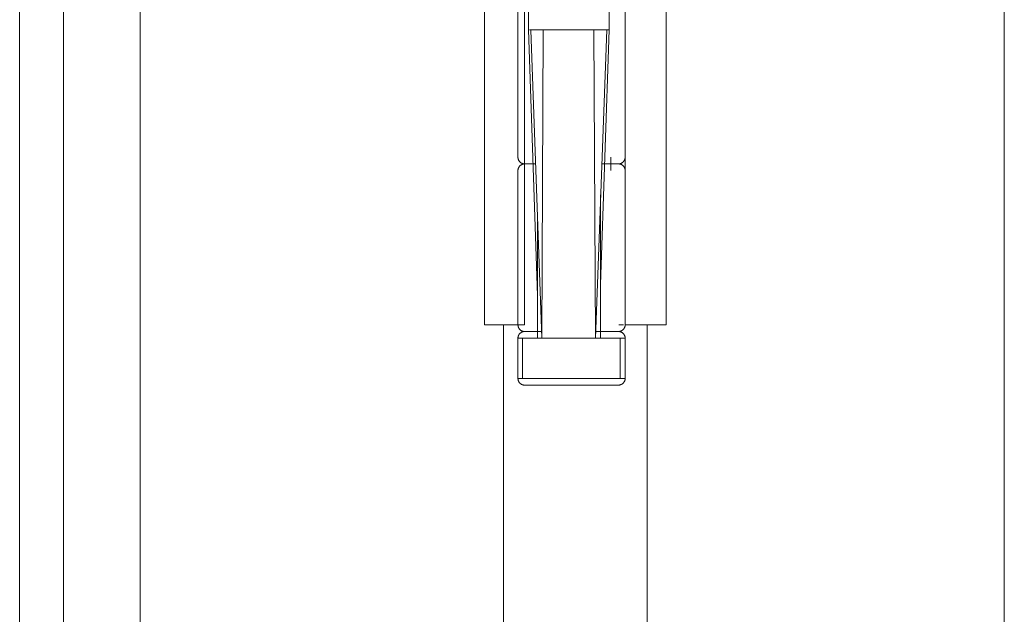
# Model space of a CAD drawing. Header units: inches. Extents: x 424 to 2043, y -237 to 445.
# Tile 665 of 965: x 855.1873 to 855.3342, y 221.805 to 221.8937. Entities that reach past the tile are written whole.
import ezdxf

# ---------------------------------------------------------------- set-up
doc = ezdxf.new("R2010")
doc.units = ezdxf.units.IN
doc.header["$MEASUREMENT"] = 0
doc.layers.add('A-DOOR', color=31, linetype='Continuous', lineweight=9)

# ---------------------------------------------------------------- blocks, each defined once
blk = doc.blocks.new('5-panel_Bi-fold_external_door_10806 - Type 1-V65-Section 1')
at = {"layer": 'A-DOOR'}
for p, q in [((-121.68121, 8.33744), (-121.68121, 5.6)), ((-121.5523, 8.33776), (-121.5523, 5.6)), ((-121.69266, 8.26271), (-121.69266, 5.70179)), ((-121.6992, 8.26143), (-121.6992, 5.70307)), ((-121.62985, 6.751), (-121.62985, 6.849)), ((-121.62388, 6.751), (-121.62388, 6.849)), ((-121.60887, 6.849), (-121.60887, 6.751)), ((-121.60276, 6.849), (-121.60276, 6.751)), ((-121.62326, 6.805), (-121.62326, 6.795)), ((-121.61124, 6.795), (-121.61124, 6.805)), ((-121.62486, 6.799), (-121.62486, 6.776)), ((-121.60886, 6.776), (-121.60886, 6.799)), ((-121.62192, 6.75537), (-121.62326, 6.795)), ((-121.62316, 6.795), (-121.62293, 6.795)), ((-121.62293, 6.795), (-121.62316, 6.795)), ((-121.62293, 6.795), (-121.62109, 6.795)), ((-121.62293, 6.795), (-121.6213, 6.749)), ((-121.62109, 6.795), (-121.62293, 6.795)), ((-121.6213, 6.749), (-121.62109, 6.795)), ((-121.62109, 6.795), (-121.61354, 6.795)), ((-121.61354, 6.795), (-121.62109, 6.795)), ((-121.61331, 6.749), (-121.61354, 6.795)), ((-121.61354, 6.795), (-121.61161, 6.795)), ((-121.61161, 6.795), (-121.61354, 6.795)), ((-121.61331, 6.749), (-121.61161, 6.795)), ((-121.61124, 6.795), (-121.61252, 6.75703)), ((-121.61161, 6.795), (-121.61132, 6.795)), ((-121.61132, 6.795), (-121.61161, 6.795)), ((-121.62289, 6.775), (-121.62296, 6.775)), ((-121.61195, 6.775), (-121.61193, 6.775)), ((-121.61099, 6.776), (-121.61099, 6.774)), ((-121.62486, 6.774), (-121.62486, 6.751)), ((-121.60886, 6.751), (-121.60886, 6.774)), ((-121.61252, 6.749), (-121.61252, 6.77036)), ((-121.62192, 6.749), (-121.62192, 6.76636)), ((-121.6256, 6.751), (-121.62985, 6.751)), ((-121.62699, 6.751), (-121.62699, 5.79096)), ((-121.62388, 6.751), (-121.6256, 6.751)), ((-121.62165, 6.75), (-121.62168, 6.75)), ((-121.6129, 6.75), (-121.61288, 6.75)), ((-121.60909, 6.751), (-121.60981, 6.751)), ((-121.60707, 6.751), (-121.60887, 6.751)), ((-121.60276, 6.751), (-121.60707, 6.751)), ((-121.60557, 6.751), (-121.60557, 5.79096)), ((-121.62487, 6.749), (-121.62487, 6.743)), ((-121.62487, 6.749), (-121.62419, 6.749)), ((-121.62419, 6.743), (-121.62419, 6.749)), ((-121.62419, 6.749), (-121.6213, 6.749)), ((-121.6213, 6.749), (-121.62192, 6.749)), ((-121.61331, 6.749), (-121.6213, 6.749)), ((-121.6213, 6.749), (-121.61331, 6.749)), ((-121.61252, 6.749), (-121.61331, 6.749)), ((-121.61331, 6.749), (-121.6096, 6.749)), ((-121.6096, 6.749), (-121.60885, 6.749)), ((-121.6096, 6.749), (-121.6096, 6.743)), ((-121.60885, 6.743), (-121.60885, 6.749)), ((-121.62419, 6.743), (-121.62487, 6.743)), ((-121.6213, 6.743), (-121.62419, 6.743)), ((-121.61331, 6.743), (-121.6213, 6.743)), ((-121.6096, 6.743), (-121.61331, 6.743)), ((-121.60885, 6.743), (-121.6096, 6.743))]:
    blk.add_line(p, q, dxfattribs=at)
at = {"layer": 'A-DOOR', "flags": 128}
for points in [[(-121.62386, 6.775), (-121.6239, 6.775), (-121.62394, 6.775), (-121.62398, 6.77501), (-121.62402, 6.77501), (-121.62406, 6.77502), (-121.6241, 6.77503), (-121.62414, 6.77504), (-121.62418, 6.77505), (-121.62421, 6.77506), (-121.62425, 6.77508), (-121.62429, 6.7751), (-121.62432, 6.77511), (-121.62436, 6.77513), (-121.62439, 6.77515), (-121.62443, 6.77517), (-121.62446, 6.7752), (-121.62449, 6.77522), (-121.62452, 6.77525), (-121.62455, 6.77528), (-121.62458, 6.7753), (-121.62461, 6.77533), (-121.62463, 6.77536), (-121.62466, 6.77539), (-121.62468, 6.77543), (-121.6247, 6.77546), (-121.62473, 6.77549), (-121.62474, 6.77553), (-121.62476, 6.77556), (-121.62478, 6.7756), (-121.62479, 6.77564), (-121.62481, 6.77568), (-121.62482, 6.77571), (-121.62483, 6.77575), (-121.62484, 6.77579), (-121.62485, 6.77583), (-121.62485, 6.77587), (-121.62486, 6.77591), (-121.62486, 6.77595), (-121.62486, 6.77599), (-121.62486, 6.776)], [(-121.62486, 6.774), (-121.62486, 6.77404), (-121.62486, 6.77408), (-121.62486, 6.77412), (-121.62485, 6.77416), (-121.62484, 6.7742), (-121.62483, 6.77424), (-121.62482, 6.77428), (-121.62481, 6.77431), (-121.6248, 6.77435), (-121.62478, 6.77439), (-121.62477, 6.77443), (-121.62475, 6.77446), (-121.62473, 6.7745), (-121.62471, 6.77453), (-121.62469, 6.77456), (-121.62466, 6.7746), (-121.62464, 6.77463), (-121.62461, 6.77466), (-121.62459, 6.77469), (-121.62456, 6.77472), (-121.62453, 6.77474), (-121.6245, 6.77477), (-121.62447, 6.7748), (-121.62444, 6.77482), (-121.6244, 6.77484), (-121.62437, 6.77486), (-121.62433, 6.77488), (-121.6243, 6.7749), (-121.62426, 6.77492), (-121.62422, 6.77493), (-121.62419, 6.77495), (-121.62415, 6.77496), (-121.62411, 6.77497), (-121.62407, 6.77498), (-121.62403, 6.77499), (-121.62399, 6.77499), (-121.62395, 6.775), (-121.62391, 6.775), (-121.62387, 6.775), (-121.62386, 6.775)], [(-121.62222, 6.775), (-121.62239, 6.775), (-121.62256, 6.775), (-121.62272, 6.775), (-121.62287, 6.775), (-121.62301, 6.775), (-121.62314, 6.775), (-121.62326, 6.775), (-121.62336, 6.775), (-121.62346, 6.775), (-121.62355, 6.775), (-121.62363, 6.775), (-121.62369, 6.775), (-121.62375, 6.775), (-121.62379, 6.775), (-121.62383, 6.775), (-121.62385, 6.775), (-121.62386, 6.775)], [(-121.62386, 6.775), (-121.62386, 6.775), (-121.62384, 6.775), (-121.62381, 6.775), (-121.62377, 6.775), (-121.62372, 6.775), (-121.62366, 6.775), (-121.62359, 6.775), (-121.62351, 6.775), (-121.62341, 6.775), (-121.62331, 6.775), (-121.6232, 6.775), (-121.62307, 6.775), (-121.62294, 6.775), (-121.62279, 6.775), (-121.62264, 6.775), (-121.62248, 6.775), (-121.62231, 6.775)], [(-121.6223, 6.775), (-121.62247, 6.775), (-121.62263, 6.775), (-121.62279, 6.775), (-121.62293, 6.775), (-121.62307, 6.775), (-121.62319, 6.775), (-121.6233, 6.775), (-121.62341, 6.775), (-121.6235, 6.775), (-121.62359, 6.775), (-121.62366, 6.775), (-121.62372, 6.775), (-121.62377, 6.775), (-121.62381, 6.775), (-121.62384, 6.775), (-121.62386, 6.775), (-121.62386, 6.775)], [(-121.62386, 6.775), (-121.62386, 6.775), (-121.62384, 6.775), (-121.62381, 6.775), (-121.62377, 6.775), (-121.62372, 6.775), (-121.62366, 6.775), (-121.62359, 6.775), (-121.62351, 6.775), (-121.62341, 6.775), (-121.62331, 6.775), (-121.6232, 6.775), (-121.62307, 6.775), (-121.62294, 6.775), (-121.62279, 6.775), (-121.62264, 6.775), (-121.62248, 6.775), (-121.62231, 6.775)], [(-121.61241, 6.775), (-121.6122, 6.775), (-121.612, 6.775), (-121.6118, 6.775), (-121.61161, 6.775), (-121.61143, 6.775), (-121.61126, 6.775), (-121.61109, 6.775), (-121.61094, 6.775), (-121.61079, 6.775), (-121.61066, 6.775), (-121.61054, 6.775), (-121.61042, 6.775), (-121.61032, 6.775), (-121.61022, 6.775), (-121.61014, 6.775), (-121.61007, 6.775), (-121.61, 6.775), (-121.60995, 6.775), (-121.60991, 6.775), (-121.60989, 6.775), (-121.60987, 6.775), (-121.60986, 6.775)], [(-121.60986, 6.775), (-121.60987, 6.775), (-121.60989, 6.775), (-121.60991, 6.775), (-121.60995, 6.775), (-121.61, 6.775), (-121.61006, 6.775), (-121.61014, 6.775), (-121.61022, 6.775), (-121.61031, 6.775), (-121.61042, 6.775), (-121.61053, 6.775), (-121.61065, 6.775), (-121.61079, 6.775), (-121.61093, 6.775), (-121.61109, 6.775), (-121.61125, 6.775), (-121.61142, 6.775), (-121.6116, 6.775), (-121.61179, 6.775), (-121.61199, 6.775), (-121.61219, 6.775), (-121.6124, 6.775)], [(-121.60986, 6.775), (-121.60987, 6.775), (-121.60989, 6.775), (-121.60991, 6.775), (-121.60995, 6.775), (-121.61, 6.775), (-121.61006, 6.775), (-121.61014, 6.775), (-121.61022, 6.775), (-121.61031, 6.775), (-121.61042, 6.775), (-121.61053, 6.775), (-121.61065, 6.775), (-121.61079, 6.775), (-121.61093, 6.775), (-121.61109, 6.775), (-121.61125, 6.775), (-121.61142, 6.775), (-121.6116, 6.775), (-121.61179, 6.775), (-121.61199, 6.775), (-121.61219, 6.775), (-121.6124, 6.775)], [(-121.61229, 6.775), (-121.61209, 6.775), (-121.61188, 6.775), (-121.61169, 6.775), (-121.61151, 6.775), (-121.61133, 6.775), (-121.61116, 6.775), (-121.61101, 6.775), (-121.61086, 6.775), (-121.61072, 6.775), (-121.61059, 6.775), (-121.61047, 6.775), (-121.61036, 6.775), (-121.61026, 6.775), (-121.61017, 6.775), (-121.6101, 6.775), (-121.61003, 6.775), (-121.60998, 6.775), (-121.60993, 6.775), (-121.6099, 6.775), (-121.60988, 6.775), (-121.60986, 6.775)], [(-121.60886, 6.776), (-121.60886, 6.77596), (-121.60887, 6.77592), (-121.60887, 6.77588), (-121.60888, 6.77584), (-121.60888, 6.7758), (-121.60889, 6.77576), (-121.6089, 6.77572), (-121.60891, 6.77569), (-121.60893, 6.77565), (-121.60894, 6.77561), (-121.60896, 6.77557), (-121.60898, 6.77554), (-121.60899, 6.7755), (-121.60902, 6.77547), (-121.60904, 6.77544), (-121.60906, 6.7754), (-121.60909, 6.77537), (-121.60911, 6.77534), (-121.60914, 6.77531), (-121.60917, 6.77528), (-121.6092, 6.77526), (-121.60923, 6.77523), (-121.60926, 6.7752), (-121.60929, 6.77518), (-121.60932, 6.77516), (-121.60936, 6.77514), (-121.60939, 6.77512), (-121.60943, 6.7751), (-121.60946, 6.77508), (-121.6095, 6.77507), (-121.60954, 6.77505), (-121.60958, 6.77504), (-121.60961, 6.77503), (-121.60965, 6.77502), (-121.60969, 6.77501), (-121.60973, 6.77501), (-121.60977, 6.775), (-121.60981, 6.775), (-121.60985, 6.775), (-121.60986, 6.775)], [(-121.60986, 6.775), (-121.60982, 6.775), (-121.60978, 6.775), (-121.60974, 6.77499), (-121.6097, 6.77499), (-121.60966, 6.77498), (-121.60962, 6.77497), (-121.60959, 6.77496), (-121.60955, 6.77495), (-121.60951, 6.77494), (-121.60947, 6.77492), (-121.60944, 6.7749), (-121.6094, 6.77489), (-121.60937, 6.77487), (-121.60933, 6.77485), (-121.6093, 6.77483), (-121.60927, 6.7748), (-121.60923, 6.77478), (-121.6092, 6.77475), (-121.60917, 6.77472), (-121.60915, 6.7747), (-121.60912, 6.77467), (-121.60909, 6.77464), (-121.60907, 6.77461), (-121.60904, 6.77457), (-121.60902, 6.77454), (-121.609, 6.77451), (-121.60898, 6.77447), (-121.60896, 6.77444), (-121.60895, 6.7744), (-121.60893, 6.77436), (-121.60892, 6.77432), (-121.6089, 6.77429), (-121.60889, 6.77425), (-121.60888, 6.77421), (-121.60888, 6.77417), (-121.60887, 6.77413), (-121.60887, 6.77409), (-121.60886, 6.77405), (-121.60886, 6.77401), (-121.60886, 6.774)], [(-121.62386, 6.75), (-121.6239, 6.75), (-121.62394, 6.75), (-121.62398, 6.75001), (-121.62402, 6.75001), (-121.62406, 6.75002), (-121.6241, 6.75003), (-121.62414, 6.75004), (-121.62418, 6.75005), (-121.62421, 6.75006), (-121.62425, 6.75008), (-121.62429, 6.7501), (-121.62432, 6.75011), (-121.62436, 6.75013), (-121.62439, 6.75015), (-121.62443, 6.75017), (-121.62446, 6.7502), (-121.62449, 6.75022), (-121.62452, 6.75025), (-121.62455, 6.75028), (-121.62458, 6.7503), (-121.62461, 6.75033), (-121.62463, 6.75036), (-121.62466, 6.75039), (-121.62468, 6.75043), (-121.6247, 6.75046), (-121.62473, 6.75049), (-121.62474, 6.75053), (-121.62476, 6.75056), (-121.62478, 6.7506), (-121.62479, 6.75064), (-121.62481, 6.75068), (-121.62482, 6.75071), (-121.62483, 6.75075), (-121.62484, 6.75079), (-121.62485, 6.75083), (-121.62485, 6.75087), (-121.62486, 6.75091), (-121.62486, 6.75095), (-121.62486, 6.75099), (-121.62486, 6.751)], [(-121.62486, 6.749), (-121.62486, 6.74904), (-121.62486, 6.74908), (-121.62486, 6.74912), (-121.62485, 6.74916), (-121.62484, 6.7492), (-121.62483, 6.74924), (-121.62482, 6.74928), (-121.62481, 6.74931), (-121.6248, 6.74935), (-121.62478, 6.74939), (-121.62477, 6.74943), (-121.62475, 6.74946), (-121.62473, 6.7495), (-121.62471, 6.74953), (-121.62469, 6.74956), (-121.62466, 6.7496), (-121.62464, 6.74963), (-121.62461, 6.74966), (-121.62459, 6.74969), (-121.62456, 6.74972), (-121.62453, 6.74974), (-121.6245, 6.74977), (-121.62447, 6.7498), (-121.62444, 6.74982), (-121.6244, 6.74984), (-121.62437, 6.74986), (-121.62433, 6.74988), (-121.6243, 6.7499), (-121.62426, 6.74992), (-121.62422, 6.74993), (-121.62419, 6.74995), (-121.62415, 6.74996), (-121.62411, 6.74997), (-121.62407, 6.74998), (-121.62403, 6.74999), (-121.62399, 6.74999), (-121.62395, 6.75), (-121.62391, 6.75), (-121.62387, 6.75), (-121.62386, 6.75)], [(-121.62143, 6.75), (-121.62164, 6.75), (-121.62184, 6.75), (-121.62203, 6.75), (-121.62222, 6.75), (-121.62239, 6.75), (-121.62256, 6.75), (-121.62272, 6.75), (-121.62287, 6.75), (-121.62301, 6.75), (-121.62314, 6.75), (-121.62326, 6.75), (-121.62336, 6.75), (-121.62346, 6.75), (-121.62355, 6.75), (-121.62363, 6.75), (-121.62369, 6.75), (-121.62375, 6.75), (-121.62379, 6.75), (-121.62383, 6.75), (-121.62385, 6.75), (-121.62386, 6.75)], [(-121.62386, 6.75), (-121.62386, 6.75), (-121.62384, 6.75), (-121.62381, 6.75), (-121.62377, 6.75), (-121.62372, 6.75), (-121.62366, 6.75), (-121.62359, 6.75), (-121.62351, 6.75), (-121.62341, 6.75), (-121.62331, 6.75), (-121.6232, 6.75), (-121.62307, 6.75), (-121.62294, 6.75), (-121.62279, 6.75), (-121.62264, 6.75), (-121.62248, 6.75), (-121.62231, 6.75), (-121.62213, 6.75), (-121.62194, 6.75), (-121.62174, 6.75), (-121.62153, 6.75), (-121.62132, 6.75)], [(-121.62131, 6.75), (-121.62152, 6.75), (-121.62173, 6.75), (-121.62193, 6.75), (-121.62212, 6.75), (-121.6223, 6.75), (-121.62247, 6.75), (-121.62263, 6.75), (-121.62279, 6.75), (-121.62293, 6.75), (-121.62307, 6.75), (-121.62319, 6.75), (-121.6233, 6.75), (-121.62341, 6.75), (-121.6235, 6.75), (-121.62359, 6.75), (-121.62366, 6.75), (-121.62372, 6.75), (-121.62377, 6.75), (-121.62381, 6.75), (-121.62384, 6.75), (-121.62386, 6.75), (-121.62386, 6.75)], [(-121.62386, 6.75), (-121.62386, 6.75), (-121.62384, 6.75), (-121.62381, 6.75), (-121.62377, 6.75), (-121.62372, 6.75), (-121.62366, 6.75), (-121.62359, 6.75), (-121.62351, 6.75), (-121.62341, 6.75), (-121.62331, 6.75), (-121.6232, 6.75), (-121.62307, 6.75), (-121.62294, 6.75), (-121.62279, 6.75), (-121.62264, 6.75), (-121.62248, 6.75), (-121.62231, 6.75), (-121.62213, 6.75), (-121.62194, 6.75), (-121.62174, 6.75), (-121.62153, 6.75), (-121.62132, 6.75)], [(-121.61333, 6.75), (-121.61309, 6.75), (-121.61286, 6.75), (-121.61263, 6.75), (-121.61241, 6.75), (-121.6122, 6.75), (-121.612, 6.75), (-121.6118, 6.75), (-121.61161, 6.75), (-121.61143, 6.75), (-121.61126, 6.75), (-121.61109, 6.75), (-121.61094, 6.75), (-121.61079, 6.75), (-121.61066, 6.75), (-121.61054, 6.75), (-121.61042, 6.75), (-121.61032, 6.75), (-121.61022, 6.75), (-121.61014, 6.75), (-121.61007, 6.75), (-121.61, 6.75), (-121.60995, 6.75), (-121.60991, 6.75), (-121.60989, 6.75), (-121.60987, 6.75), (-121.60986, 6.75)], [(-121.60986, 6.75), (-121.60987, 6.75), (-121.60989, 6.75), (-121.60991, 6.75), (-121.60995, 6.75), (-121.61, 6.75), (-121.61006, 6.75), (-121.61014, 6.75), (-121.61022, 6.75), (-121.61031, 6.75), (-121.61042, 6.75), (-121.61053, 6.75), (-121.61065, 6.75), (-121.61079, 6.75), (-121.61093, 6.75), (-121.61109, 6.75), (-121.61125, 6.75), (-121.61142, 6.75), (-121.6116, 6.75), (-121.61179, 6.75), (-121.61199, 6.75), (-121.61219, 6.75), (-121.6124, 6.75), (-121.61262, 6.75), (-121.61285, 6.75), (-121.61308, 6.75), (-121.61332, 6.75)], [(-121.60986, 6.75), (-121.60987, 6.75), (-121.60989, 6.75), (-121.60991, 6.75), (-121.60995, 6.75), (-121.61, 6.75), (-121.61006, 6.75), (-121.61014, 6.75), (-121.61022, 6.75), (-121.61031, 6.75), (-121.61042, 6.75), (-121.61053, 6.75), (-121.61065, 6.75), (-121.61079, 6.75), (-121.61093, 6.75), (-121.61109, 6.75), (-121.61125, 6.75), (-121.61142, 6.75), (-121.6116, 6.75), (-121.61179, 6.75), (-121.61199, 6.75), (-121.61219, 6.75), (-121.6124, 6.75), (-121.61262, 6.75), (-121.61285, 6.75), (-121.61308, 6.75), (-121.61332, 6.75)], [(-121.6132, 6.75), (-121.61296, 6.75), (-121.61273, 6.75), (-121.61251, 6.75), (-121.61229, 6.75), (-121.61209, 6.75), (-121.61188, 6.75), (-121.61169, 6.75), (-121.61151, 6.75), (-121.61133, 6.75), (-121.61116, 6.75), (-121.61101, 6.75), (-121.61086, 6.75), (-121.61072, 6.75), (-121.61059, 6.75), (-121.61047, 6.75), (-121.61036, 6.75), (-121.61026, 6.75), (-121.61017, 6.75), (-121.6101, 6.75), (-121.61003, 6.75), (-121.60998, 6.75), (-121.60993, 6.75), (-121.6099, 6.75), (-121.60988, 6.75), (-121.60986, 6.75)], [(-121.60886, 6.751), (-121.60886, 6.75096), (-121.60887, 6.75092), (-121.60887, 6.75088), (-121.60888, 6.75084), (-121.60888, 6.7508), (-121.60889, 6.75076), (-121.6089, 6.75072), (-121.60891, 6.75069), (-121.60893, 6.75065), (-121.60894, 6.75061), (-121.60896, 6.75057), (-121.60898, 6.75054), (-121.60899, 6.7505), (-121.60902, 6.75047), (-121.60904, 6.75044), (-121.60906, 6.7504), (-121.60909, 6.75037), (-121.60911, 6.75034), (-121.60914, 6.75031), (-121.60917, 6.75028), (-121.6092, 6.75026), (-121.60923, 6.75023), (-121.60926, 6.7502), (-121.60929, 6.75018), (-121.60932, 6.75016), (-121.60936, 6.75014), (-121.60939, 6.75012), (-121.60943, 6.7501), (-121.60946, 6.75008), (-121.6095, 6.75007), (-121.60954, 6.75005), (-121.60958, 6.75004), (-121.60961, 6.75003), (-121.60965, 6.75002), (-121.60969, 6.75001), (-121.60973, 6.75001), (-121.60977, 6.75), (-121.60981, 6.75), (-121.60985, 6.75), (-121.60986, 6.75)], [(-121.60986, 6.75), (-121.60982, 6.75), (-121.60978, 6.75), (-121.60974, 6.74999), (-121.6097, 6.74999), (-121.60966, 6.74998), (-121.60962, 6.74997), (-121.60959, 6.74996), (-121.60955, 6.74995), (-121.60951, 6.74994), (-121.60947, 6.74992), (-121.60944, 6.7499), (-121.6094, 6.74989), (-121.60937, 6.74987), (-121.60933, 6.74985), (-121.6093, 6.74983), (-121.60927, 6.7498), (-121.60923, 6.74978), (-121.6092, 6.74975), (-121.60917, 6.74972), (-121.60915, 6.7497), (-121.60912, 6.74967), (-121.60909, 6.74964), (-121.60907, 6.74961), (-121.60904, 6.74957), (-121.60902, 6.74954), (-121.609, 6.74951), (-121.60898, 6.74947), (-121.60896, 6.74944), (-121.60895, 6.7494), (-121.60893, 6.74936), (-121.60892, 6.74932), (-121.6089, 6.74929), (-121.60889, 6.74925), (-121.60888, 6.74921), (-121.60888, 6.74917), (-121.60887, 6.74913), (-121.60887, 6.74909), (-121.60886, 6.74905), (-121.60886, 6.74901), (-121.60886, 6.749)], [(-121.62386, 6.742), (-121.6239, 6.742), (-121.62394, 6.742), (-121.62398, 6.74201), (-121.62402, 6.74201), (-121.62406, 6.74202), (-121.6241, 6.74203), (-121.62414, 6.74204), (-121.62418, 6.74205), (-121.62421, 6.74206), (-121.62425, 6.74208), (-121.62429, 6.7421), (-121.62432, 6.74211), (-121.62436, 6.74213), (-121.62439, 6.74215), (-121.62443, 6.74217), (-121.62446, 6.7422), (-121.62449, 6.74222), (-121.62452, 6.74225), (-121.62455, 6.74228), (-121.62458, 6.7423), (-121.62461, 6.74233), (-121.62463, 6.74236), (-121.62466, 6.74239), (-121.62468, 6.74243), (-121.6247, 6.74246), (-121.62473, 6.74249), (-121.62474, 6.74253), (-121.62476, 6.74256), (-121.62478, 6.7426), (-121.62479, 6.74264), (-121.62481, 6.74268), (-121.62482, 6.74271), (-121.62483, 6.74275), (-121.62484, 6.74279), (-121.62485, 6.74283), (-121.62485, 6.74287), (-121.62486, 6.74291), (-121.62486, 6.74295), (-121.62486, 6.74299), (-121.62486, 6.743)], [(-121.60886, 6.743), (-121.60886, 6.74296), (-121.60887, 6.74292), (-121.60887, 6.74288), (-121.60888, 6.74284), (-121.60888, 6.7428), (-121.60889, 6.74276), (-121.6089, 6.74272), (-121.60891, 6.74269), (-121.60893, 6.74265), (-121.60894, 6.74261), (-121.60896, 6.74257), (-121.60898, 6.74254), (-121.60899, 6.7425), (-121.60902, 6.74247), (-121.60904, 6.74244), (-121.60906, 6.7424), (-121.60909, 6.74237), (-121.60911, 6.74234), (-121.60914, 6.74231), (-121.60917, 6.74228), (-121.6092, 6.74226), (-121.60923, 6.74223), (-121.60926, 6.7422), (-121.60929, 6.74218), (-121.60932, 6.74216), (-121.60936, 6.74214), (-121.60939, 6.74212), (-121.60943, 6.7421), (-121.60946, 6.74208), (-121.6095, 6.74207), (-121.60954, 6.74205), (-121.60958, 6.74204), (-121.60961, 6.74203), (-121.60965, 6.74202), (-121.60969, 6.74201), (-121.60973, 6.74201), (-121.60977, 6.742), (-121.60981, 6.742), (-121.60985, 6.742), (-121.60986, 6.742)], [(-121.6168, 6.742), (-121.61708, 6.742), (-121.61736, 6.742), (-121.61764, 6.742), (-121.61792, 6.742), (-121.61819, 6.742), (-121.61847, 6.742), (-121.61874, 6.742), (-121.61901, 6.742), (-121.61927, 6.742), (-121.61953, 6.742), (-121.61979, 6.742), (-121.62004, 6.742), (-121.62029, 6.742), (-121.62053, 6.742), (-121.62076, 6.742), (-121.62099, 6.742), (-121.62122, 6.742), (-121.62143, 6.742), (-121.62164, 6.742), (-121.62184, 6.742), (-121.62203, 6.742), (-121.62222, 6.742), (-121.62239, 6.742), (-121.62256, 6.742), (-121.62272, 6.742), (-121.62287, 6.742), (-121.62301, 6.742), (-121.62314, 6.742), (-121.62326, 6.742), (-121.62336, 6.742), (-121.62346, 6.742), (-121.62355, 6.742), (-121.62363, 6.742), (-121.62369, 6.742), (-121.62375, 6.742), (-121.62379, 6.742), (-121.62383, 6.742), (-121.62385, 6.742), (-121.62386, 6.742)], [(-121.62386, 6.742), (-121.62386, 6.742), (-121.62384, 6.742), (-121.62381, 6.742), (-121.62377, 6.742), (-121.62372, 6.742), (-121.62366, 6.742), (-121.62359, 6.742), (-121.62351, 6.742), (-121.62341, 6.742), (-121.62331, 6.742), (-121.6232, 6.742), (-121.62307, 6.742), (-121.62294, 6.742), (-121.62279, 6.742), (-121.62264, 6.742), (-121.62248, 6.742), (-121.62231, 6.742), (-121.62213, 6.742), (-121.62194, 6.742), (-121.62174, 6.742), (-121.62153, 6.742), (-121.62132, 6.742), (-121.6211, 6.742), (-121.62088, 6.742), (-121.62064, 6.742), (-121.62041, 6.742), (-121.62016, 6.742), (-121.61991, 6.742), (-121.61966, 6.742), (-121.6194, 6.742), (-121.61914, 6.742), (-121.61887, 6.742), (-121.6186, 6.742), (-121.61833, 6.742), (-121.61805, 6.742), (-121.61778, 6.742), (-121.6175, 6.742), (-121.61722, 6.742), (-121.61694, 6.742), (-121.61692, 6.742)], [(-121.61692, 6.742), (-121.61664, 6.742), (-121.61636, 6.742), (-121.61609, 6.742), (-121.61581, 6.742), (-121.61553, 6.742), (-121.61526, 6.742), (-121.61499, 6.742), (-121.61472, 6.742), (-121.61445, 6.742), (-121.61419, 6.742), (-121.61394, 6.742), (-121.61369, 6.742), (-121.61344, 6.742), (-121.6132, 6.742), (-121.61296, 6.742), (-121.61273, 6.742), (-121.61251, 6.742), (-121.61229, 6.742), (-121.61209, 6.742), (-121.61188, 6.742), (-121.61169, 6.742), (-121.61151, 6.742), (-121.61133, 6.742), (-121.61116, 6.742), (-121.61101, 6.742), (-121.61086, 6.742), (-121.61072, 6.742), (-121.61059, 6.742), (-121.61047, 6.742), (-121.61036, 6.742), (-121.61026, 6.742), (-121.61017, 6.742), (-121.6101, 6.742), (-121.61003, 6.742), (-121.60998, 6.742), (-121.60993, 6.742), (-121.6099, 6.742), (-121.60988, 6.742), (-121.60986, 6.742)], [(-121.60986, 6.742), (-121.60987, 6.742), (-121.60989, 6.742), (-121.60991, 6.742), (-121.60995, 6.742), (-121.61, 6.742), (-121.61006, 6.742), (-121.61014, 6.742), (-121.61022, 6.742), (-121.61031, 6.742), (-121.61042, 6.742), (-121.61053, 6.742), (-121.61065, 6.742), (-121.61079, 6.742), (-121.61093, 6.742), (-121.61109, 6.742), (-121.61125, 6.742), (-121.61142, 6.742), (-121.6116, 6.742), (-121.61179, 6.742), (-121.61199, 6.742), (-121.61219, 6.742), (-121.6124, 6.742), (-121.61262, 6.742), (-121.61285, 6.742), (-121.61308, 6.742), (-121.61332, 6.742), (-121.61356, 6.742), (-121.61381, 6.742), (-121.61407, 6.742), (-121.61433, 6.742), (-121.61459, 6.742), (-121.61486, 6.742), (-121.61513, 6.742), (-121.6154, 6.742), (-121.61567, 6.742), (-121.61595, 6.742), (-121.61623, 6.742), (-121.61651, 6.742), (-121.61679, 6.742), (-121.6168, 6.742)]]:
    blk.add_lwpolyline(points, dxfattribs=at)

msp = doc.modelspace()

# ---------------------------------------------------------------- block references
at = {"layer": 'A-DOOR'}
msp.add_blockref('5-panel_Bi-fold_external_door_10806 - Type 1-V65-Section 1', (976.88654, 215.09721), dxfattribs=at)

doc.saveas('drawing.dxf')
